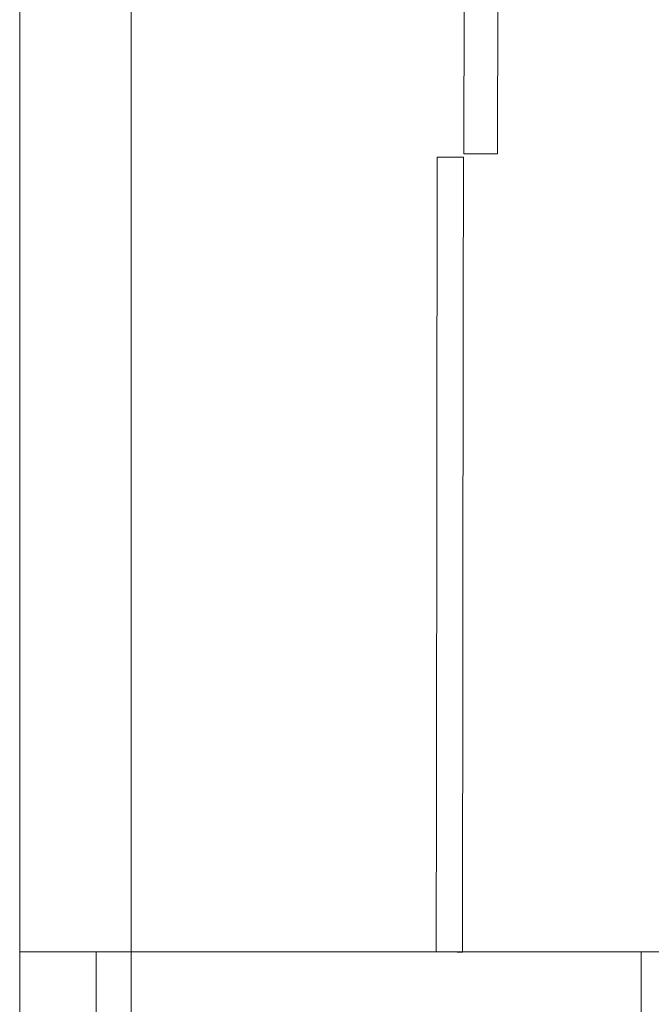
# Model space of a CAD drawing. Header units: millimetres. Extents: x 321 to 585, y -277 to 9.
# Tile 781 of 1056: x 343.29 to 344.3, y -22.1 to -20.51. Entities that reach past the tile are written whole.
import ezdxf

# ---------------------------------------------------------------- set-up
doc = ezdxf.new("R2010")
doc.units = ezdxf.units.MM
doc.header["$MEASUREMENT"] = 0
for name, color, linetype, lineweight in [('IFC-Laje-Contorno', 134, 'Continuous', 5), ('IFC-Parede padrão-Contorno', 44, 'Continuous', 5), ('IFC-Parede-Contorno', 42, 'Continuous', 5), ('IFC-Porta-Contorno', 142, 'Continuous', 5)]:
    doc.layers.add(name, color=color, linetype=linetype, lineweight=lineweight)

msp = doc.modelspace()

# ---------------------------------------------------------------- linework, layer by layer
at = {"layer": 'IFC-Laje-Contorno', "color": 7, "lineweight": 5}
for p, q in [((343.4678, -34.5319), (343.4678, 2.6438)), ((343.4678, -22.0128), (343.4678, -15.4366))]:
    msp.add_line(p, q, dxfattribs=at)
at = {"layer": 'IFC-Parede padrão-Contorno', "color": 7, "lineweight": 5}
for p, q in [((343.2885, -22.0128), (343.2885, -15.4366)), ((343.2885, -22.0128), (343.4678, -22.0128)), ((343.2885, -23.9113), (343.2885, -22.0128)), ((343.2885, -22.0128), (343.4975, -22.0128)), ((343.4975, -22.0128), (344.2885, -22.0128)), ((344.2885, -23.9113), (344.2885, -22.0128))]:
    msp.add_line(p, q, dxfattribs=at)
at = {"layer": 'IFC-Parede-Contorno', "color": 7, "lineweight": 5}
for p, q in [((343.4116, -22.1387), (343.4116, -22.0128)), ((343.4116, -22.0128), (344.0402, -22.0128)), ((344.0402, -22.0128), (344.4091, -22.0128))]:
    msp.add_line(p, q, dxfattribs=at)
at = {"layer": 'IFC-Porta-Contorno', "color": 7, "lineweight": 5}
for p, q in [((344.0574, -20.7288), (344.0594, -19.1216)), ((344.0032, -20.7287), (344.0038, -20.3244)), ((343.9589, -21.7557), (343.9602, -20.7338)), ((343.9602, -20.7338), (343.9687, -20.7338)), ((343.9687, -20.7338), (344.0025, -20.7339)), ((344.0022, -20.991), (344.0025, -20.7339)), ((344.0032, -20.7287), (344.0465, -20.7287)), ((344.0465, -20.7287), (344.0574, -20.7288)), ((344.0009, -22.0129), (344.0022, -20.991)), ((343.9585, -22.0128), (343.9589, -21.7557)), ((343.9585, -22.0128), (343.9924, -22.0129)), ((343.9924, -22.0129), (344.0009, -22.0129))]:
    msp.add_line(p, q, dxfattribs=at)

doc.saveas('drawing.dxf')
